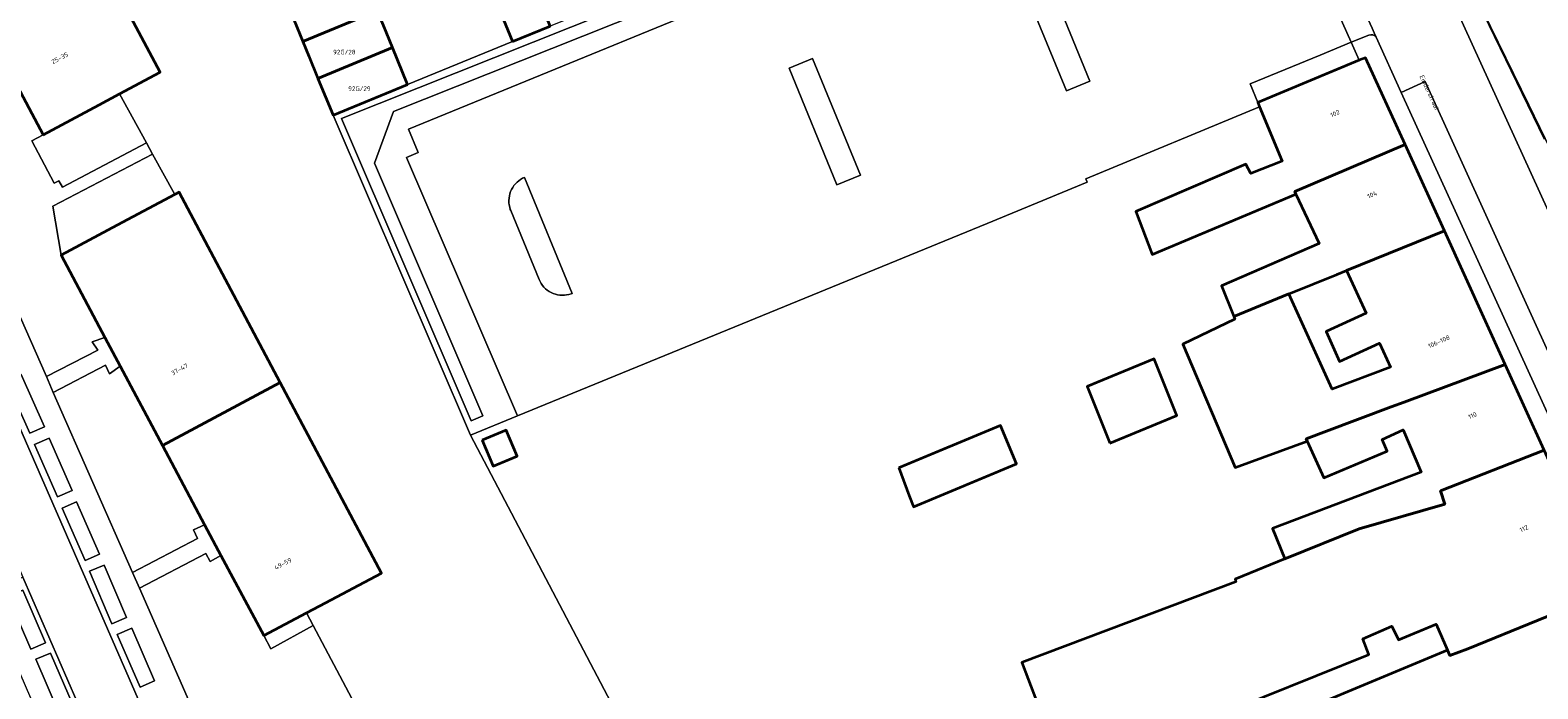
# Model space of a CAD drawing. Header units: metres. Extents: x 197700 to 204338, y 317132 to 325229.
# Tile 678 of 1056: x 202540 to 202659, y 319307 to 319359. Entities that reach past the tile are written whole.
import ezdxf
from ezdxf.enums import TextEntityAlignment as Align

# ---------------------------------------------------------------- set-up
doc = ezdxf.new("R2010")
doc.units = ezdxf.units.M
for name, color, linetype, lineweight in [('B-WE-GR-BEPLANTING_CULTUUR_HEESTERS-GV', 90, 'Continuous', 18), ('B-WE-IE-TERREINAFSCHEIDING_KUNSTMATIG_HEKWERK-G', 20, 'IE-TERREINAFSCHEIDING-KUNSTMATIG', 18), ('B-WE-IE-TERREINAFSCHEIDING_KUNSTMATIG_MUUR-G', 90, 'IE-TERREINAFSCHEIDING-KUNSTMATIG-DICHT', 18), ('B-WE-OG-BEBOUWING-GV', 7, 'Continuous', 35), ('B-WE-OG-BEBOUWING-T18', 10, 'Continuous', 18), ('B-WE-OG-TERREIN_CULTUURSCHEIDING-GV', 7, 'Continuous', 18), ('B-WE-OG-TERREIN_ERF-GV', 7, 'Continuous', 18), ('B-WE-OG-TOPOGRAFIE-T18', 10, 'Continuous', 18), ('B-WE-VH-VERHARDING_ASFALT-GV', 252, 'Continuous', 18), ('B-WE-VH-VERHARDING_BETONSTRAATSTEEN-GV', 252, 'Continuous', 18), ('B-WE-VH-VERHARDING_GESLOTEN-GV', 252, 'Continuous', 18), ('B-WE-VH-VERHARDING_STRAATBAKSTEEN-GV', 252, 'Continuous', 18), ('B-WE-VH-VERHARDING_TEGEL-GV', 252, 'Continuous', 18)]:
    doc.layers.add(name, color=color, linetype=linetype, lineweight=lineweight)
doc.styles.add('NLCS-ISO-M200-T18', font='NLCS-ISO.ttf', dxfattribs={"height": 0.36})
doc.linetypes.add('IE-TERREINAFSCHEIDING-KUNSTMATIG', pattern='A,4,[82,NLCS.SHX,S=0.75,R=90,X=0,Y=0],4,-2', length=10)
doc.linetypes.add('IE-TERREINAFSCHEIDING-KUNSTMATIG-DICHT', pattern='A,8,-1,[82,NLCS.SHX,S=0.75,R=90,X=0,Y=0],-1', length=10)

msp = doc.modelspace()

# ---------------------------------------------------------------- linework, layer by layer
at = {"layer": 'B-WE-GR-BEPLANTING_CULTUUR_HEESTERS-GV'}
for points in [[(202599.183, 319366.551), (202596.208, 319365.342), (202593.234, 319364.133), (202590.259, 319362.923), (202587.283, 319361.714), (202584.309, 319360.505), (202581.334, 319359.296), (202578.359, 319358.087), (202570.111, 319354.724), (202564.249, 319352.314), (202575.054, 319327.142), (202578.747, 319328.653), (202570.022, 319348.98), (202570.952, 319349.358), (202570.192, 319351.211), (202603.499, 319364.871), (202602.292, 319367.814), (202602.158, 319367.76)], [(202564.91, 319352.04), (202600.988, 319366.431), (202601.359, 319365.502), (202569.002, 319352.595), (202567.511, 319348.516), (202576.039, 319328.653), (202575.12, 319328.259)], [(202564.91, 319352.04), (202575.12, 319328.259), (202576.039, 319328.653), (202567.511, 319348.516), (202569.002, 319352.595), (202601.359, 319365.502), (202600.988, 319366.431)], [(202618.152, 319363.405), (202621.917, 319354.223), (202623.767, 319354.982), (202620.002, 319364.164)], [(202644.324, 319358.035), (202641.864, 319357.034), (202636.365, 319354.779), (202636.966, 319353.31), (202644.954, 319356.617)], [(202600.11, 319356.007), (202603.875, 319346.825), (202605.725, 319347.584), (202601.96, 319356.766)], [(202583.058, 319338.288), (202579.317, 319347.411), (202579.155, 319347.336), (202579, 319347.246), (202578.853, 319347.144), (202578.717, 319347.028), (202578.591, 319346.901), (202578.477, 319346.763), (202578.376, 319346.615), (202578.289, 319346.459), (202578.216, 319346.296), (202578.158, 319346.127), (202578.115, 319345.953), (202578.087, 319345.777), (202578.076, 319345.598), (202578.081, 319345.419), (202578.101, 319345.242), (202578.138, 319345.067), (202578.189, 319344.896), (202578.225, 319344.802), (202580.449, 319339.379), (202580.524, 319339.217), (202580.614, 319339.062), (202580.717, 319338.916), (202580.832, 319338.779), (202580.959, 319338.654), (202581.097, 319338.54), (202581.245, 319338.439), (202581.401, 319338.351), (202581.564, 319338.278), (202581.733, 319338.22), (202581.907, 319338.177), (202582.084, 319338.15), (202582.262, 319338.139), (202582.441, 319338.144), (202582.619, 319338.164), (202582.794, 319338.201), (202582.965, 319338.253)]]:
    msp.add_lwpolyline(points, close=True, dxfattribs=at)
at = {"layer": 'B-WE-IE-TERREINAFSCHEIDING_KUNSTMATIG_HEKWERK-G'}
msp.add_lwpolyline([(202645.835, 319377.926), (202649.196, 319371.159), (202650.552, 319368.39), (202654.691, 319360.309), (202659.491, 319350.413)], dxfattribs=at)
at = {"layer": 'B-WE-IE-TERREINAFSCHEIDING_KUNSTMATIG_MUUR-G'}
for points in [[(202570.111, 319354.724), (202578.359, 319358.087)], [(202575.054, 319327.142), (202564.249, 319352.314)], [(202637.115, 319352.951), (202623.454, 319347.294), (202623.562, 319347.033), (202615.691, 319343.773), (202578.747, 319328.653)], [(202578.747, 319328.653), (202575.054, 319327.142)]]:
    msp.add_lwpolyline(points, dxfattribs=at)
at = {"layer": 'B-WE-OG-BEBOUWING-GV'}
for points in [[(202541.446, 319350.768), (202545.857, 319353.123), (202547.449, 319353.973), (202550.664, 319355.689), (202542.695, 319370.649), (202533.453, 319365.698), (202536.78, 319359.497), (202538.047, 319357.134)], [(202578.359, 319358.087), (202581.334, 319359.296), (202579.099, 319364.793), (202576.13, 319363.574), (202576.477, 319362.719)], [(202567.729, 319360.512), (202566.531, 319363.403), (202560.68, 319360.982), (202561.874, 319358.089)], [(202568.211, 319359.348), (202567.729, 319360.512), (202561.874, 319358.089), (202562.349, 319356.938), (202563.065, 319355.195), (202568.921, 319357.619)], [(202568.921, 319357.619), (202563.065, 319355.195), (202564.249, 319352.314), (202570.111, 319354.724)], [(202648.568, 319349.986), (202645.431, 319356.814), (202644.954, 319356.617), (202636.966, 319353.31), (202637.115, 319352.951), (202638.878, 319348.691), (202636.41, 319347.715), (202636.026, 319348.461), (202627.381, 319344.725), (202628.663, 319341.333), (202639.967, 319346.094), (202639.877, 319346.307)], [(202639.967, 319346.094), (202641.786, 319342.213), (202634.104, 319338.887), (202635.075, 319336.472), (202638.085, 319337.697), (202639.422, 319338.242), (202643.179, 319339.771), (202643.957, 319340.088), (202651.644, 319343.217), (202648.701, 319349.696), (202648.568, 319349.986), (202639.877, 319346.307)], [(202560.098, 319331.264), (202552.145, 319346.24), (202551.813, 319346.063), (202547.275, 319343.647), (202542.861, 319341.297), (202546.311, 319334.816), (202547.519, 319332.547), (202550.828, 319326.33)], [(202656.42, 319332.693), (202651.644, 319343.217), (202643.957, 319340.088), (202645.483, 319336.723), (202642.333, 319335.293), (202643.401, 319332.939), (202646.552, 319334.369), (202647.406, 319332.488), (202642.817, 319330.762), (202639.422, 319338.242), (202638.085, 319337.697), (202635.075, 319336.472), (202635.166, 319336.246), (202631.074, 319334.301), (202635.185, 319324.598), (202640.858, 319326.651), (202640.783, 319326.852), (202642.373, 319327.448), (202647.446, 319329.349), (202648.467, 319329.732)], [(202625.346, 319326.502), (202630.598, 319328.672), (202628.811, 319333.141), (202623.559, 319330.972)], [(202640.783, 319326.852), (202640.858, 319326.651), (202642.164, 319323.781), (202647.146, 319325.865), (202646.745, 319326.782), (202648.397, 319327.556), (202649.819, 319324.214), (202638.135, 319319.783), (202639.108, 319317.396), (202644.943, 319319.776), (202651.689, 319321.713), (202651.337, 319322.746), (202659.481, 319325.957), (202656.42, 319332.693), (202648.467, 319329.732), (202647.446, 319329.349), (202642.373, 319327.448)], [(202562.156, 319313.15), (202563.209, 319313.71), (202568.05, 319316.287), (202560.098, 319331.264), (202550.828, 319326.33), (202554.15, 319320.089), (202555.436, 319317.672), (202558.796, 319311.361)], [(202575.982, 319326.742), (202576.846, 319324.684), (202578.734, 319325.477), (202577.87, 319327.534)], [(202608.737, 319324.556), (202609.552, 319322.372), (202609.884, 319321.482), (202618.002, 319324.879), (202616.736, 319327.904)], [(202664.538, 319314.824), (202664.385, 319315.163), (202659.481, 319325.957), (202651.337, 319322.746), (202651.689, 319321.713), (202644.943, 319319.776), (202639.108, 319317.396), (202635.184, 319315.795), (202635.255, 319315.597), (202618.41, 319309.239), (202618.905, 319307.946), (202620.43, 319303.955), (202620.747, 319303.127), (202627.75, 319306.075), (202629.018, 319303.171), (202645.705, 319309.875), (202645.233, 319311.12), (202647.512, 319312.117), (202648.025, 319311.025), (202651.007, 319312.275), (202651.889, 319310.215), (202652.07, 319309.791), (202653.483, 319310.338)], [(202668.936, 319305.1), (202664.538, 319314.824), (202653.483, 319310.338), (202652.07, 319309.791), (202651.889, 319310.215), (202635.032, 319303.187), (202621.08, 319297.638), (202622.805, 319293.333), (202625.127, 319287.537), (202629.793, 319289.356), (202627.977, 319294.014), (202627.823, 319294.409), (202629.596, 319295.204), (202629.968, 319294.248), (202637.75, 319297.521), (202637.368, 319298.49), (202650.702, 319303.995), (202651.769, 319301.429), (202652.253, 319301.629), (202653.703, 319298.356)]]:
    msp.add_lwpolyline(points, close=True, dxfattribs=at)
at = {"layer": 'B-WE-OG-TERREIN_CULTUURSCHEIDING-GV'}
for points in [[(202542.695, 319370.649), (202550.664, 319355.689), (202547.449, 319353.973), (202549.573, 319350.123), (202550.059, 319349.241), (202551.813, 319346.063), (202552.145, 319346.24), (202560.098, 319331.264), (202568.05, 319316.287), (202563.209, 319313.71), (202562.156, 319313.15), (202562.686, 319312.154), (202565.734, 319306.428)], [(202589.873, 319298.933), (202575.054, 319327.142), (202564.249, 319352.314), (202563.065, 319355.195), (202562.349, 319356.938), (202561.874, 319358.089), (202560.68, 319360.982)]]:
    msp.add_lwpolyline(points, dxfattribs=at)
for points in [[(202542.861, 319341.297), (202542.203, 319345.133), (202550.059, 319349.241), (202549.573, 319350.123), (202542.986, 319346.64), (202542.68, 319347.147), (202542.32, 319346.967), (202540.55, 319350.289), (202541.446, 319350.768), (202538.047, 319357.134), (202537.184, 319356.562), (202536.817, 319357.25), (202531.645, 319354.502), (202541.715, 319331.742), (202545.745, 319333.825), (202545.316, 319334.471), (202546.311, 319334.816)], [(202545.857, 319353.123), (202541.446, 319350.768), (202540.55, 319350.289), (202542.32, 319346.967), (202542.68, 319347.147), (202542.986, 319346.64), (202549.573, 319350.123), (202547.449, 319353.973)], [(202550.059, 319349.241), (202542.203, 319345.133), (202542.861, 319341.297), (202547.275, 319343.647), (202551.813, 319346.063)], [(202553.59, 319319.016), (202553.272, 319319.684), (202554.15, 319320.089), (202550.828, 319326.33), (202547.519, 319332.547), (202546.658, 319331.962), (202546.36, 319332.65), (202542.251, 319330.494), (202548.483, 319316.331)], [(202558.97, 319292.448), (202563.007, 319294.602), (202562.658, 319295.282), (202563.598, 319295.663), (202560.223, 319302.038), (202559.636, 319303.12), (202565.734, 319306.428), (202562.686, 319312.154), (202559.369, 319310.324), (202558.796, 319311.361), (202555.436, 319317.672), (202554.593, 319317.185), (202554.24, 319317.821), (202549.04, 319315.103)], [(202562.156, 319313.15), (202558.796, 319311.361), (202559.369, 319310.324), (202562.686, 319312.154)]]:
    msp.add_lwpolyline(points, close=True, dxfattribs=at)
at = {"layer": 'B-WE-OG-TERREIN_ERF-GV'}
for points in [[(202651.015, 319367.989), (202658.287, 319353.12), (202663.424, 319342.535), (202666.334, 319336.442), (202668.455, 319332.002), (202669.793, 319329.146), (202676.132, 319315.612), (202685.196, 319320.506), (202705.927, 319332.206), (202705.72, 319332.594), (202708.204, 319333.847), (202722.994, 319342.171), (202727.527, 319344.713), (202739.043, 319351.427), (202733.53, 319359.003)], [(202620.43, 319303.955), (202618.905, 319307.946), (202618.41, 319309.239), (202635.255, 319315.597), (202635.184, 319315.795), (202639.108, 319317.396), (202638.135, 319319.783), (202649.819, 319324.214), (202648.397, 319327.556), (202646.745, 319326.782), (202647.146, 319325.865), (202642.164, 319323.781), (202640.858, 319326.651), (202635.185, 319324.598), (202631.074, 319334.301), (202635.166, 319336.246), (202635.075, 319336.472), (202634.104, 319338.887), (202641.786, 319342.213), (202639.967, 319346.094), (202628.663, 319341.333), (202627.381, 319344.725), (202636.026, 319348.461), (202636.41, 319347.715), (202638.878, 319348.691), (202637.115, 319352.951), (202623.454, 319347.294), (202623.562, 319347.033), (202615.691, 319343.773), (202578.747, 319328.653), (202575.054, 319327.142), (202589.873, 319298.933)], [(202635.032, 319303.187), (202651.889, 319310.215), (202651.007, 319312.275), (202648.025, 319311.025), (202647.512, 319312.117), (202645.233, 319311.12), (202645.705, 319309.875), (202629.018, 319303.171)]]:
    msp.add_lwpolyline(points, dxfattribs=at)
for points in [[(202642.333, 319335.293), (202645.483, 319336.723), (202643.957, 319340.088), (202643.179, 319339.771), (202639.422, 319338.242), (202642.817, 319330.762), (202647.406, 319332.488), (202646.552, 319334.369), (202643.401, 319332.939)], [(202625.346, 319326.502), (202623.559, 319330.972), (202628.811, 319333.141), (202630.598, 319328.672)], [(202575.982, 319326.742), (202577.87, 319327.534), (202578.734, 319325.477), (202576.846, 319324.684)], [(202609.552, 319322.372), (202608.737, 319324.556), (202616.736, 319327.904), (202618.002, 319324.879), (202609.884, 319321.482)]]:
    msp.add_lwpolyline(points, close=True, dxfattribs=at)
at = {"layer": 'B-WE-VH-VERHARDING_ASFALT-GV'}
msp.add_lwpolyline([(202603.499, 319364.871), (202570.192, 319351.211), (202570.952, 319349.358), (202570.022, 319348.98), (202578.747, 319328.653), (202615.691, 319343.773), (202623.562, 319347.033), (202623.454, 319347.294), (202637.115, 319352.951), (202636.966, 319353.31), (202636.365, 319354.779), (202641.864, 319357.034), (202644.324, 319358.035), (202642.276, 319362.639)], dxfattribs=at)
for points in [[(202618.152, 319363.405), (202620.002, 319364.164), (202623.767, 319354.982), (202621.917, 319354.223)], [(202600.11, 319356.007), (202601.96, 319356.766), (202605.725, 319347.584), (202603.875, 319346.825)], [(202583.058, 319338.288), (202582.965, 319338.253), (202582.794, 319338.201), (202582.619, 319338.164), (202582.441, 319338.144), (202582.262, 319338.139), (202582.084, 319338.15), (202581.907, 319338.177), (202581.733, 319338.22), (202581.564, 319338.278), (202581.401, 319338.351), (202581.245, 319338.439), (202581.097, 319338.54), (202580.959, 319338.654), (202580.832, 319338.779), (202580.717, 319338.916), (202580.614, 319339.062), (202580.524, 319339.217), (202580.449, 319339.379), (202578.225, 319344.802), (202578.189, 319344.896), (202578.138, 319345.067), (202578.101, 319345.242), (202578.081, 319345.419), (202578.076, 319345.598), (202578.087, 319345.777), (202578.115, 319345.953), (202578.158, 319346.127), (202578.216, 319346.296), (202578.289, 319346.459), (202578.376, 319346.615), (202578.477, 319346.763), (202578.591, 319346.901), (202578.717, 319347.028), (202578.853, 319347.144), (202579, 319347.246), (202579.155, 319347.336), (202579.317, 319347.411)]]:
    msp.add_lwpolyline(points, close=True, dxfattribs=at)
at = {"layer": 'B-WE-VH-VERHARDING_BETONSTRAATSTEEN-GV'}
for points in [[(202646.276, 319358.442, 0.0018603), (202643.736, 319363.973)], [(202643.736, 319363.973, -0.0018603), (202646.276, 319358.442)], [(202645.713, 319358.604, -0.3179594), (202646.276, 319358.442)]]:
    msp.add_lwpolyline(points, format="xyb", dxfattribs=at)
for points in [[(202676.236, 319308.666), (202667.558, 319327.736), (202663.907, 319335.759), (202651.107, 319363.887)], [(202643.492, 319363.225), (202642.758, 319362.869), (202642.276, 319362.639), (202644.324, 319358.035), (202645.713, 319358.604)], [(202646.276, 319358.442), (202648.256, 319354.093), (202650.138, 319354.957), (202663.115, 319326.422), (202661.238, 319325.584), (202664.161, 319319.165), (202665.974, 319315.183), (202670.109, 319306.102)]]:
    msp.add_lwpolyline(points, dxfattribs=at)
msp.add_lwpolyline([(202661.238, 319325.584), (202663.115, 319326.422), (202650.138, 319354.957), (202648.256, 319354.093)], close=True, dxfattribs=at)
at = {"layer": 'B-WE-VH-VERHARDING_GESLOTEN-GV'}
msp.add_lwpolyline([(202568.211, 319359.348), (202568.921, 319357.619), (202570.111, 319354.724), (202578.359, 319358.087), (202576.477, 319362.719)], dxfattribs=at)
at = {"layer": 'B-WE-VH-VERHARDING_STRAATBAKSTEEN-GV'}
for points in [[(202504.983, 319395.862), (202511.48, 319381.116), (202513.128, 319377.376), (202522.269, 319356.379), (202537.9, 319320.477), (202538.639, 319318.78), (202539.866, 319315.961), (202553.314, 319285.07), (202555.445, 319280.176), (202556.643, 319277.425), (202561.291, 319266.748), (202565.407, 319268.588), (202564.787, 319270.009), (202518.086, 319377.017), (202517.163, 319379.132), (202517.095, 319379.289), (202514.905, 319384.331), (202509.349, 319397.122)], [(202531.645, 319354.502), (202531.093, 319355.745), (202524.837, 319369.846), (202524.257, 319371.039), (202520.038, 319380.558), (202520.025, 319380.588), (202518.81, 319380.049), (202519.848, 319377.798), (202518.086, 319377.017), (202564.787, 319270.009), (202566.928, 319270.942), (202569.42, 319265.28)], [(202570.581, 319265.538), (202569.464, 319268.329), (202566.241, 319275.773), (202565.704, 319277.013), (202559.528, 319291.205), (202558.97, 319292.448), (202549.04, 319315.103), (202548.483, 319316.331), (202542.251, 319330.494), (202541.715, 319331.742), (202531.645, 319354.502)]]:
    msp.add_lwpolyline(points, dxfattribs=at)
for points in [[(202546.311, 319334.816), (202545.316, 319334.471), (202545.745, 319333.825), (202541.715, 319331.742), (202542.251, 319330.494), (202546.36, 319332.65), (202546.658, 319331.962), (202547.519, 319332.547)], [(202541.546, 319327.799), (202540.405, 319327.293), (202538.581, 319331.406), (202539.722, 319331.912)], [(202541.546, 319327.799), (202539.722, 319331.912), (202538.581, 319331.406), (202540.405, 319327.293)], [(202543.724, 319322.78), (202542.58, 319322.278), (202540.772, 319326.398), (202541.915, 319326.9)], [(202543.724, 319322.78), (202541.915, 319326.9), (202540.772, 319326.398), (202542.58, 319322.278)], [(202545.887, 319317.777), (202544.084, 319321.899), (202542.94, 319321.399), (202544.743, 319317.277)], [(202545.887, 319317.777), (202544.743, 319317.277), (202542.94, 319321.399), (202544.084, 319321.899)], [(202548.483, 319316.331), (202549.04, 319315.103), (202554.24, 319317.821), (202554.593, 319317.185), (202555.436, 319317.672), (202554.15, 319320.089), (202553.272, 319319.684), (202553.59, 319319.016)], [(202548.007, 319312.781), (202546.859, 319312.291), (202545.091, 319316.428), (202546.239, 319316.919)], [(202548.007, 319312.781), (202546.239, 319316.919), (202545.091, 319316.428), (202546.859, 319312.291)], [(202547.432, 319290.421), (202547.979, 319289.199), (202552.472, 319278.881), (202555.445, 319280.176), (202553.314, 319285.07), (202539.866, 319315.961), (202536.879, 319314.653), (202540.802, 319305.696), (202541.343, 319304.447)], [(202538.707, 319314.433), (202539.853, 319314.93), (202541.641, 319310.801), (202540.495, 319310.305)], [(202538.707, 319314.433), (202540.495, 319310.305), (202541.641, 319310.801), (202539.853, 319314.93)], [(202550.216, 319307.821), (202548.418, 319311.945), (202547.273, 319311.446), (202549.071, 319307.322)], [(202550.216, 319307.821), (202549.071, 319307.322), (202547.273, 319311.446), (202548.418, 319311.945)], [(202540.885, 319309.505), (202542.033, 319309.996), (202543.8, 319305.858), (202542.652, 319305.368)], [(202540.885, 319309.505), (202542.652, 319305.368), (202543.8, 319305.858), (202542.033, 319309.996)]]:
    msp.add_lwpolyline(points, close=True, dxfattribs=at)
at = {"layer": 'B-WE-VH-VERHARDING_TEGEL-GV'}
for points in [[(202664.587, 319335.564), (202666.334, 319336.442), (202663.424, 319342.535), (202658.287, 319353.12), (202651.015, 319367.989), (202649.06, 319371.75), (202645.835, 319377.926), (202645.23, 319379.084), (202642.277, 319384.739), (202643.551, 319385.476), (202639.894, 319391.375), (202634.745, 319400.221), (202633.881, 319401.702), (202632.958, 319400.868), (202630.152, 319405.229), (202628.513, 319407.776), (202624.156, 319414.548), (202622.956, 319413.781), (202626.996, 319407.177)], [(202651.107, 319363.887), (202663.907, 319335.759)], [(202645.713, 319358.604), (202644.324, 319358.035), (202644.954, 319356.617), (202645.431, 319356.814), (202648.568, 319349.986), (202648.701, 319349.696), (202651.644, 319343.217), (202656.42, 319332.693), (202659.481, 319325.957), (202664.385, 319315.163), (202664.538, 319314.824)], [(202664.161, 319319.165), (202661.238, 319325.584), (202648.256, 319354.093), (202646.276, 319358.442)]]:
    msp.add_lwpolyline(points, dxfattribs=at)
msp.add_lwpolyline([(202646.276, 319358.442, 0.3179594), (202645.713, 319358.604)], format="xyb", dxfattribs=at)

# ---------------------------------------------------------------- texts
at = {"layer": 'B-WE-OG-BEBOUWING-T18', "style": 'NLCS-ISO-M200-T18'}
for s, rotation, p in [('25-35', 28.1, (202542.763, 319356.795)), ('102', 24.6, (202643.042, 319352.434)), ('104', 24.4, (202645.964, 319346.05)), ('106-108', 24.4, (202651.213, 319334.487)), ('37-47', 28, (202552.177, 319332.309)), ('110', 24.4, (202653.852, 319328.675)), ('112', 24.4, (202657.894, 319319.78)), ('49-59', 28, (202560.316, 319317.017))]:
    msp.add_text(s, height=0.36, rotation=rotation, dxfattribs=at).set_placement(p, align=Align.MIDDLE)
for s, p in [('92G/28', (202565.138, 319357.268)), ('92G/29', (202566.322, 319354.387))]:
    msp.add_text(s, height=0.36, dxfattribs=at).set_placement(p, align=Align.MIDDLE)
at = {"layer": 'B-WE-OG-TOPOGRAFIE-T18', "style": 'NLCS-ISO-M200-T18'}
msp.add_text('Einderstraat', height=0.36, rotation=294.8, dxfattribs=at).set_placement((202650.474, 319354.065), align=Align.MIDDLE)

doc.saveas('drawing.dxf')
